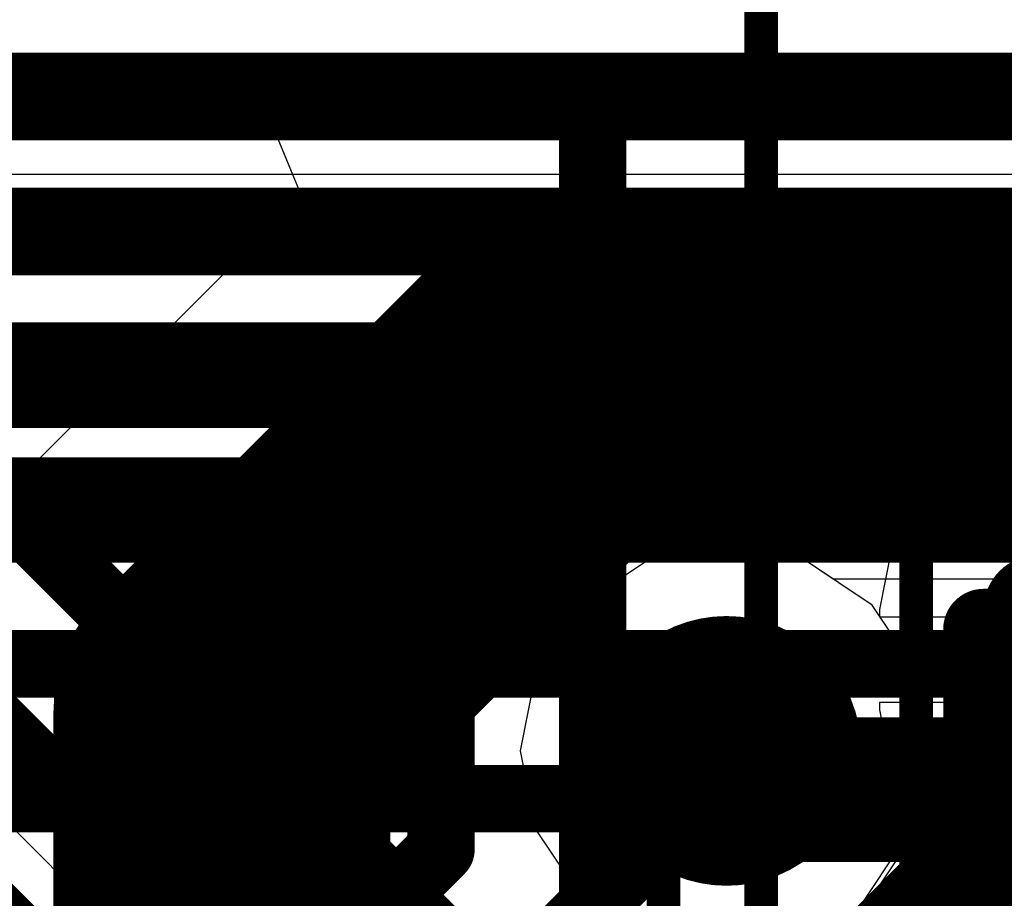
# Model space of a CAD drawing. Header units: millimetres. Extents: x -2 to 68, y -2 to 27.4.
# Tile 375 of 594: x 29.9 to 31.4, y 23.9 to 25.2. Entities that reach past the tile are written whole.
import ezdxf

# ---------------------------------------------------------------- set-up
doc = ezdxf.new("R2010")
doc.units = ezdxf.units.MM
for name, color, linetype in [('BottomLayer', 5, 'Continuous'), ('BottomPaste', 16, 'Continuous'), ('BottomSolder', 6, 'Continuous'), ('DrillGuide', 244, 'Continuous'), ('Mechanical10', 56, 'Continuous'), ('Mechanical13', 56, 'Continuous'), ('Mechanical15', 56, 'Continuous'), ('Mechanical6', 56, 'Continuous'), ('MidLayer1', 16, 'Continuous'), ('MidLayer2', 76, 'Continuous'), ('MidLayer3', 90, 'Continuous'), ('MidLayer4', 156, 'Continuous'), ('MidLayer5', 130, 'Continuous'), ('MidLayer6', 216, 'Continuous'), ('MidLayer7', 6, 'Continuous'), ('MidLayer8', 54, 'Continuous'), ('MultiLayer', 9, 'Continuous'), ('TopLayer', 1, 'Continuous'), ('TopPaste', 8, 'Continuous'), ('TopSolder', 216, 'Continuous'), ('ViaHoleLayer', 16, 'Continuous')]:
    doc.layers.add(name, color=color, linetype=linetype)

# ---------------------------------------------------------------- blocks, each defined once
blk = doc.blocks.new('SDINBDG4_16G_F_________1_B_51')
at = {"layer": 'Mechanical10', "const_width": 0.0999998}
for points in [[(-5.7500012, 6.50000224), (5.749998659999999, 6.50000224)], [(5.749998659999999, -6.4999997), (5.749998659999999, 6.50000224)]]:
    blk.add_lwpolyline(points, dxfattribs=at)
at = {"layer": 'Mechanical10', "const_width": 0.0499999}
blk.add_lwpolyline([(5.72499998, 6.50000224, 1), (5.77499734, 6.50000224, 1)], format="xyb", close=True, dxfattribs=at)
blk.add_lwpolyline([(5.72499998, 6.50000224, 1), (5.77499734, 6.50000224, 1)], format="xyb", close=True, dxfattribs=at)
at = {"layer": 'Mechanical6', "const_width": 0.0499999}
blk.add_lwpolyline([(5.99999816, -6.7499992), (5.99999816, 6.750001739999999)], dxfattribs=at)
blk = doc.blocks.new('RES_0201_276')
at = {"layer": 'Mechanical13', "const_width": 0.11999976}
for points in [[(-0.31999936, -0.16999966), (-0.31999936, 0.16999966)], [(0.31999936, 0.16999966), (-0.31999936, 0.16999966)], [(0.31999936, -0.16999966), (0.31999936, 0.16999966)], [(0.31999936, -0.16999966), (-0.31999936, -0.16999966)]]:
    blk.add_lwpolyline(points, dxfattribs=at)
at = {"layer": 'Mechanical13', "const_width": 0.05999988}
for points in [[(-0.3499993, 0.16999966, 1), (-0.28999942, 0.16999966, 1)], [(-0.3499993, 0.16999966, 1), (-0.28999942, 0.16999966, 1)], [(0.28999942, 0.16999966, 1), (0.3499993, 0.16999966, 1)], [(0.28999942, 0.16999966, 1), (0.3499993, 0.16999966, 1)], [(-0.3499993, -0.16999966, 1), (-0.28999942, -0.16999966, 1)], [(-0.3499993, -0.16999966, 1), (-0.28999942, -0.16999966, 1)], [(0.28999942, -0.16999966, 1), (0.3499993, -0.16999966, 1)], [(0.28999942, -0.16999966, 1), (0.3499993, -0.16999966, 1)]]:
    blk.add_lwpolyline(points, format="xyb", close=True, dxfattribs=at)
at = {"layer": 'Mechanical15', "const_width": 0.0499999}
for points in [[(-0.5299989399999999, -0.26999946), (-0.5299989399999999, 0.26999946)], [(0.5299989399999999, 0.26999946), (-0.5299989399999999, 0.26999946)], [(0.5299989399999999, -0.26999946), (0.5299989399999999, 0.26999946)], [(0, -0.135001), (0, 0.135001)], [(0.135001, 0), (-0.135001, 0)], [(0.5299989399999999, -0.26999946), (-0.5299989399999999, -0.26999946)]]:
    blk.add_lwpolyline(points, dxfattribs=at)
at = {"layer": 'Mechanical15'}
for points, const_width in [([(-0.54249828, 0.26999946, 1), (-0.5174996, 0.26999946, 1)], 0.02499868), ([(-0.54249828, 0.26999946, 1), (-0.5174996, 0.26999946, 1)], 0.02499868), ([(0.5174996, 0.26999946, 1), (0.54249828, 0.26999946, 1)], 0.02499868), ([(0.5174996, 0.26999946, 1), (0.54249828, 0.26999946, 1)], 0.02499868), ([(-0.01249934, 0.135001, 1), (0.01249934, 0.135001, 1)], 0.02499868), ([(0.10130028, 0, 1), (-0.10130028, 0, 1)], 0.0499999), ([(-0.14750034, 0, 1), (-0.12250166, 0, 1)], 0.02499868), ([(-0.11379962, 0, 1), (-0.08880094, 0, 1)], 0.02499868), ([(0.08880094, 0, 1), (0.11379962, 0, 1)], 0.02499868), ([(0.12250166, 0, 1), (0.14750034, 0, 1)], 0.02499868), ([(-0.01249934, -0.135001, 1), (0.01249934, -0.135001, 1)], 0.02499868), ([(-0.54249828, -0.26999946, 1), (-0.5174996, -0.26999946, 1)], 0.02499868), ([(-0.54249828, -0.26999946, 1), (-0.5174996, -0.26999946, 1)], 0.02499868), ([(0.5174996, -0.26999946, 1), (0.54249828, -0.26999946, 1)], 0.02499868), ([(0.5174996, -0.26999946, 1), (0.54249828, -0.26999946, 1)], 0.02499868)]:
    blk.add_lwpolyline(points, format="xyb", close=True, dxfattribs=dict(at, const_width=const_width))
at = {"layer": 'TopLayer', "const_width": 0.08059928}
for points in [[(-0.3896995, 0.08940038, 1), (-0.30910022, 0.08940038, 1)], [(-0.24090122, 0.08940038, 1), (-0.16030194, 0.08940038, 1)], [(0.16030194, 0.08940038, 1), (0.24090122, 0.08940038, 1)], [(0.30910022, 0.08940038, 1), (0.3896995, 0.08940038, 1)], [(-0.3896995, -0.08940038, 1), (-0.30910022, -0.08940038, 1)], [(-0.24090122, -0.08940038, 1), (-0.16030194, -0.08940038, 1)], [(0.16030194, -0.08940038, 1), (0.24090122, -0.08940038, 1)], [(0.30910022, -0.08940038, 1), (0.3896995, -0.08940038, 1)]]:
    blk.add_lwpolyline(points, format="xyb", close=True, dxfattribs=at)
at = {"layer": 'TopLayer'}
for points in [[(-0.20060158, 0.16999966), (-0.34939986, 0.16999966), (-0.20060158, -0.16999966), (-0.34939986, -0.16999966)], [(0.20060158, -0.16999966), (0.34939986, -0.16999966), (0.20060158, 0.16999966), (0.34939986, 0.16999966)], [(-0.1200023, 0.08940038), (-0.4299991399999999, 0.08940038), (-0.1200023, -0.08940038), (-0.4299991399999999, -0.08940038)], [(0.1200023, -0.08940038), (0.4299991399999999, -0.08940038), (0.1200023, 0.08940038), (0.4299991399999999, 0.08940038)]]:
    blk.add_solid(points, dxfattribs=at)
at = {"layer": 'TopPaste', "const_width": 0.08059928}
for points in [[(-0.3896995, 0.08940038, 1), (-0.30910022, 0.08940038, 1)], [(-0.24090122, 0.08940038, 1), (-0.16030194, 0.08940038, 1)], [(0.16030194, 0.08940038, 1), (0.24090122, 0.08940038, 1)], [(0.30910022, 0.08940038, 1), (0.3896995, 0.08940038, 1)], [(-0.3896995, -0.08940038, 1), (-0.30910022, -0.08940038, 1)], [(-0.24090122, -0.08940038, 1), (-0.16030194, -0.08940038, 1)], [(0.16030194, -0.08940038, 1), (0.24090122, -0.08940038, 1)], [(0.30910022, -0.08940038, 1), (0.3896995, -0.08940038, 1)]]:
    blk.add_lwpolyline(points, format="xyb", close=True, dxfattribs=at)
at = {"layer": 'TopPaste'}
for points in [[(-0.20060158, 0.16999966), (-0.34939986, 0.16999966), (-0.20060158, -0.16999966), (-0.34939986, -0.16999966)], [(0.20060158, -0.16999966), (0.34939986, -0.16999966), (0.20060158, 0.16999966), (0.34939986, 0.16999966)], [(-0.1200023, 0.08940038), (-0.4299991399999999, 0.08940038), (-0.1200023, -0.08940038), (-0.4299991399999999, -0.08940038)], [(0.1200023, -0.08940038), (0.4299991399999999, -0.08940038), (0.1200023, 0.08940038), (0.4299991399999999, 0.08940038)]]:
    blk.add_solid(points, dxfattribs=at)
at = {"layer": 'TopSolder', "const_width": 0.08059928}
for points in [[(-0.3896995, 0.08940038, 1), (-0.30910022, 0.08940038, 1)], [(-0.24090122, 0.08940038, 1), (-0.16030194, 0.08940038, 1)], [(0.16030194, 0.08940038, 1), (0.24090122, 0.08940038, 1)], [(0.30910022, 0.08940038, 1), (0.3896995, 0.08940038, 1)], [(-0.3896995, -0.08940038, 1), (-0.30910022, -0.08940038, 1)], [(-0.24090122, -0.08940038, 1), (-0.16030194, -0.08940038, 1)], [(0.16030194, -0.08940038, 1), (0.24090122, -0.08940038, 1)], [(0.30910022, -0.08940038, 1), (0.3896995, -0.08940038, 1)]]:
    blk.add_lwpolyline(points, format="xyb", close=True, dxfattribs=at)
at = {"layer": 'TopSolder'}
for points in [[(-0.20060158, 0.16999966), (-0.34939986, 0.16999966), (-0.20060158, -0.16999966), (-0.34939986, -0.16999966)], [(0.20060158, -0.16999966), (0.34939986, -0.16999966), (0.20060158, 0.16999966), (0.34939986, 0.16999966)], [(-0.1200023, 0.08940038), (-0.4299991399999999, 0.08940038), (-0.1200023, -0.08940038), (-0.4299991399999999, -0.08940038)], [(0.1200023, -0.08940038), (0.4299991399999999, -0.08940038), (0.1200023, 0.08940038), (0.4299991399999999, 0.08940038)]]:
    blk.add_solid(points, dxfattribs=at)
blk = doc.blocks.new('RES_0201_B_277')
at = {"layer": 'BottomLayer', "const_width": 0.08059928}
for points in [[(-0.3896995, 0.08940038, 1), (-0.30910022, 0.08940038, 1)], [(-0.24090122, 0.08940038, 1), (-0.16030194, 0.08940038, 1)], [(0.16030194, 0.08940038, 1), (0.24090122, 0.08940038, 1)], [(0.30910022, 0.08940038, 1), (0.3896995, 0.08940038, 1)], [(-0.3896995, -0.08940038, 1), (-0.30910022, -0.08940038, 1)], [(-0.24090122, -0.08940038, 1), (-0.16030194, -0.08940038, 1)], [(0.16030194, -0.08940038, 1), (0.24090122, -0.08940038, 1)], [(0.30910022, -0.08940038, 1), (0.3896995, -0.08940038, 1)]]:
    blk.add_lwpolyline(points, format="xyb", close=True, dxfattribs=at)
at = {"layer": 'BottomLayer'}
for points in [[(-0.20060158, 0.16999966), (-0.34939986, 0.16999966), (-0.20060158, -0.16999966), (-0.34939986, -0.16999966)], [(0.20060158, -0.16999966), (0.34939986, -0.16999966), (0.20060158, 0.16999966), (0.34939986, 0.16999966)], [(-0.1200023, 0.08940038), (-0.4299991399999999, 0.08940038), (-0.1200023, -0.08940038), (-0.4299991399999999, -0.08940038)], [(0.1200023, -0.08940038), (0.4299991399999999, -0.08940038), (0.1200023, 0.08940038), (0.4299991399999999, 0.08940038)]]:
    blk.add_solid(points, dxfattribs=at)
at = {"layer": 'BottomPaste', "const_width": 0.08059928}
for points in [[(-0.3896995, 0.08940038, 1), (-0.30910022, 0.08940038, 1)], [(-0.24090122, 0.08940038, 1), (-0.16030194, 0.08940038, 1)], [(0.16030194, 0.08940038, 1), (0.24090122, 0.08940038, 1)], [(0.30910022, 0.08940038, 1), (0.3896995, 0.08940038, 1)], [(-0.3896995, -0.08940038, 1), (-0.30910022, -0.08940038, 1)], [(-0.24090122, -0.08940038, 1), (-0.16030194, -0.08940038, 1)], [(0.16030194, -0.08940038, 1), (0.24090122, -0.08940038, 1)], [(0.30910022, -0.08940038, 1), (0.3896995, -0.08940038, 1)]]:
    blk.add_lwpolyline(points, format="xyb", close=True, dxfattribs=at)
at = {"layer": 'BottomPaste'}
for points in [[(-0.20060158, 0.16999966), (-0.34939986, 0.16999966), (-0.20060158, -0.16999966), (-0.34939986, -0.16999966)], [(0.20060158, -0.16999966), (0.34939986, -0.16999966), (0.20060158, 0.16999966), (0.34939986, 0.16999966)], [(-0.1200023, 0.08940038), (-0.4299991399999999, 0.08940038), (-0.1200023, -0.08940038), (-0.4299991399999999, -0.08940038)], [(0.1200023, -0.08940038), (0.4299991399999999, -0.08940038), (0.1200023, 0.08940038), (0.4299991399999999, 0.08940038)]]:
    blk.add_solid(points, dxfattribs=at)
at = {"layer": 'BottomSolder', "const_width": 0.08059928}
for points in [[(-0.3896995, 0.08940038, 1), (-0.30910022, 0.08940038, 1)], [(-0.24090122, 0.08940038, 1), (-0.16030194, 0.08940038, 1)], [(0.16030194, 0.08940038, 1), (0.24090122, 0.08940038, 1)], [(0.30910022, 0.08940038, 1), (0.3896995, 0.08940038, 1)], [(-0.3896995, -0.08940038, 1), (-0.30910022, -0.08940038, 1)], [(-0.24090122, -0.08940038, 1), (-0.16030194, -0.08940038, 1)], [(0.16030194, -0.08940038, 1), (0.24090122, -0.08940038, 1)], [(0.30910022, -0.08940038, 1), (0.3896995, -0.08940038, 1)]]:
    blk.add_lwpolyline(points, format="xyb", close=True, dxfattribs=at)
at = {"layer": 'BottomSolder'}
for points in [[(-0.20060158, 0.16999966), (-0.34939986, 0.16999966), (-0.20060158, -0.16999966), (-0.34939986, -0.16999966)], [(0.20060158, -0.16999966), (0.34939986, -0.16999966), (0.20060158, 0.16999966), (0.34939986, 0.16999966)], [(-0.1200023, 0.08940038), (-0.4299991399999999, 0.08940038), (-0.1200023, -0.08940038), (-0.4299991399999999, -0.08940038)], [(0.1200023, -0.08940038), (0.4299991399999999, -0.08940038), (0.1200023, 0.08940038), (0.4299991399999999, 0.08940038)]]:
    blk.add_solid(points, dxfattribs=at)
at = {"layer": 'Mechanical10', "const_width": 0.11999976}
for points in [[(-0.31999936, -0.16999966), (-0.31999936, 0.16999966)], [(0.31999936, 0.16999966), (-0.31999936, 0.16999966)], [(0.31999936, -0.16999966), (0.31999936, 0.16999966)], [(0.31999936, -0.16999966), (-0.31999936, -0.16999966)]]:
    blk.add_lwpolyline(points, dxfattribs=at)
at = {"layer": 'Mechanical10', "const_width": 0.05999988}
for points in [[(-0.3499993, 0.16999966, 1), (-0.28999942, 0.16999966, 1)], [(-0.3499993, 0.16999966, 1), (-0.28999942, 0.16999966, 1)], [(0.28999942, 0.16999966, 1), (0.3499993, 0.16999966, 1)], [(0.28999942, 0.16999966, 1), (0.3499993, 0.16999966, 1)], [(-0.3499993, -0.16999966, 1), (-0.28999942, -0.16999966, 1)], [(-0.3499993, -0.16999966, 1), (-0.28999942, -0.16999966, 1)], [(0.28999942, -0.16999966, 1), (0.3499993, -0.16999966, 1)], [(0.28999942, -0.16999966, 1), (0.3499993, -0.16999966, 1)]]:
    blk.add_lwpolyline(points, format="xyb", close=True, dxfattribs=at)
at = {"layer": 'Mechanical6', "const_width": 0.0499999}
for points in [[(-0.5299989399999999, -0.26999946), (-0.5299989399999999, 0.26999946)], [(0.5299989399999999, 0.26999946), (-0.5299989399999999, 0.26999946)], [(0.5299989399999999, -0.26999946), (0.5299989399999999, 0.26999946)], [(0, -0.135001), (0, 0.135001)], [(0.135001, 0), (-0.135001, 0)], [(0.5299989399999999, -0.26999946), (-0.5299989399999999, -0.26999946)]]:
    blk.add_lwpolyline(points, dxfattribs=at)
at = {"layer": 'Mechanical6'}
for points, const_width in [([(-0.54249828, 0.26999946, 1), (-0.5174996, 0.26999946, 1)], 0.02499868), ([(-0.54249828, 0.26999946, 1), (-0.5174996, 0.26999946, 1)], 0.02499868), ([(0.5174996, 0.26999946, 1), (0.54249828, 0.26999946, 1)], 0.02499868), ([(0.5174996, 0.26999946, 1), (0.54249828, 0.26999946, 1)], 0.02499868), ([(-0.01249934, 0.135001, 1), (0.01249934, 0.135001, 1)], 0.02499868), ([(0.10130028, 0, 1), (-0.10130028, 0, 1)], 0.0499999), ([(-0.14750034, 0, 1), (-0.12250166, 0, 1)], 0.02499868), ([(-0.11379962, 0, 1), (-0.08880094, 0, 1)], 0.02499868), ([(0.08880094, 0, 1), (0.11379962, 0, 1)], 0.02499868), ([(0.12250166, 0, 1), (0.14750034, 0, 1)], 0.02499868), ([(-0.01249934, -0.135001, 1), (0.01249934, -0.135001, 1)], 0.02499868), ([(-0.54249828, -0.26999946, 1), (-0.5174996, -0.26999946, 1)], 0.02499868), ([(-0.54249828, -0.26999946, 1), (-0.5174996, -0.26999946, 1)], 0.02499868), ([(0.5174996, -0.26999946, 1), (0.54249828, -0.26999946, 1)], 0.02499868), ([(0.5174996, -0.26999946, 1), (0.54249828, -0.26999946, 1)], 0.02499868)]:
    blk.add_lwpolyline(points, format="xyb", close=True, dxfattribs=dict(at, const_width=const_width))

msp = doc.modelspace()

# ---------------------------------------------------------------- linework, layer by layer
at = {"layer": 'BottomLayer'}
for p, q in [((13.02918146, 25.09412304), (42.52458856, 25.09412304)), ((31.41059504, 24.58951394), (31.32062062, 24.5716171)), ((31.32062062, 24.5716171), (31.24434188, 24.52064946)), ((31.24434188, 24.52064946), (31.19337424, 24.44437072)), ((31.19337424, 24.44437072), (31.1754774, 24.3543963)), ((31.1754774, 24.3543963), (31.1754774, 24.34349716)), ((31.1754774, 24.34349716), (31.43649542, 24.34349716)), ((31.49999542, 24.21649716), (31.1754774, 24.21649716)), ((31.1754774, 24.21649716), (31.1754774, 24.20559802)), ((31.1754774, 24.20559802), (31.19337424, 24.11562614)), ((31.19337424, 24.11562614), (31.2082942, 24.00669316)), ((31.2082942, 24.00669316), (31.14627756, 23.91387902))]:
    msp.add_line(p, q, dxfattribs=at)
at = {"layer": 'BottomLayer', "const_width": 0.1499997}
msp.add_lwpolyline([(31.42499684, 24.75821566, 1), (31.574994, 24.75821566, 1)], format="xyb", close=True, dxfattribs=at)
at = {"layer": 'DrillGuide', "const_width": 0.0999998}
msp.add_lwpolyline([(30.89853866, 24.14460754, 1), (30.99853846, 24.14460754, 1)], format="xyb", close=True, dxfattribs=at)
at = {"layer": 'MidLayer1'}
for p, q in [((3.54882958, 25.09412304), (33.22434808, 25.09412304)), ((30.94853856, 24.4504845), (30.8314852, 24.42720032)), ((31.06559192, 24.42720032), (30.94853856, 24.4504845)), ((30.8314852, 24.42720032), (30.73224994, 24.36089616)), ((31.16482718, 24.36089616), (31.06559192, 24.42720032)), ((30.73224994, 24.36089616), (30.66594578, 24.2616609)), ((31.23113134, 24.2616609), (31.16482718, 24.36089616)), ((30.66594578, 24.2616609), (30.6426616, 24.14460754)), ((31.25441552, 24.14460754), (31.23113134, 24.2616609)), ((30.6426616, 24.14460754), (30.66594578, 24.02755418)), ((31.23113134, 24.02755418), (31.25441552, 24.14460754)), ((30.66594578, 24.02755418), (30.73224994, 23.92831892)), ((31.16482718, 23.92831892), (31.23113134, 24.02755418)), ((30.73224994, 23.92831892), (30.8314852, 23.86201476)), ((31.06559192, 23.86201476), (31.16482718, 23.92831892))]:
    msp.add_line(p, q, dxfattribs=at)
at = {"layer": 'MidLayer1', "const_width": 0.1999996}
msp.add_lwpolyline([(30.84853876, 24.14460754, 1), (31.04853836, 24.14460754, 1)], format="xyb", close=True, dxfattribs=at)
at = {"layer": 'MidLayer2', "const_width": 0.0999998}
for points in [[(29.28953502, 25.09999806), (30.78953202, 23.60000106)], [(29.14852691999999, 24.89999846), (30.59999976, 23.44852562)], [(29.06568481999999, 24.69999886), (30.40000016, 23.36568352)]]:
    msp.add_lwpolyline(points, dxfattribs=at)
at = {"layer": 'MidLayer2', "const_width": 0.1999996}
msp.add_lwpolyline([(30.84853876, 24.14460754, 1), (31.04853836, 24.14460754, 1)], format="xyb", close=True, dxfattribs=at)
at = {"layer": 'MidLayer3'}
for p, q in [((3.54882958, 25.09412304), (33.22434808, 25.09412304)), ((30.94853856, 24.4504845), (30.8314852, 24.42720032)), ((31.06559192, 24.42720032), (30.94853856, 24.4504845)), ((30.8314852, 24.42720032), (30.73224994, 24.36089616)), ((31.10704472, 24.39950416), (31.06559192, 24.42720032)), ((31.43927672, 24.39950416), (31.10704472, 24.39950416)), ((30.73224994, 24.36089616), (30.66594578, 24.2616609)), ((30.66594578, 24.2616609), (30.6426616, 24.14460754)), ((30.72871934, 23.19126172), (29.70106582, 24.21891524)), ((30.6426616, 24.14460754), (30.66594578, 24.02755418)), ((30.66594578, 24.02755418), (30.73224994, 23.92831892)), ((30.73224994, 23.92831892), (30.8314852, 23.86201476))]:
    msp.add_line(p, q, dxfattribs=at)
for points, const_width in [([(30.84853876, 24.14460754, 1), (31.04853836, 24.14460754, 1)], 0.1999996), ([(30.92353988, 24.14460754, 1), (30.97353724, 24.14460754, 1)], 0.0499999)]:
    msp.add_lwpolyline(points, format="xyb", close=True, dxfattribs=dict(at, const_width=const_width))
at = {"layer": 'MidLayer3', "const_width": 0.0999998}
msp.add_lwpolyline([(30.94853856, 24.14460754), (31.5448569, 24.14460754)], dxfattribs=at)
at = {"layer": 'MidLayer4'}
for p, q in [((3.54882958, 25.09412304), (33.22434808, 25.09412304)), ((30.94853856, 24.4504845), (30.8314852, 24.42720032)), ((31.06559192, 24.42720032), (30.94853856, 24.4504845)), ((30.8314852, 24.42720032), (30.73224994, 24.36089616)), ((31.16482718, 24.36089616), (31.06559192, 24.42720032)), ((30.73224994, 24.36089616), (30.66594578, 24.2616609)), ((31.23113134, 24.2616609), (31.16482718, 24.36089616)), ((30.66594578, 24.2616609), (30.6426616, 24.14460754)), ((31.25441552, 24.14460754), (31.23113134, 24.2616609)), ((30.6426616, 24.14460754), (30.66594578, 24.02755418)), ((31.23113134, 24.02755418), (31.25441552, 24.14460754)), ((30.66594578, 24.02755418), (30.73224994, 23.92831892)), ((31.16482718, 23.92831892), (31.23113134, 24.02755418)), ((31.4024518, 23.9574959), (31.31975702, 23.90224074)), ((30.73224994, 23.92831892), (30.8314852, 23.86201476)), ((31.06559192, 23.86201476), (31.16482718, 23.92831892))]:
    msp.add_line(p, q, dxfattribs=at)
for points, const_width in [([(31.42499684, 24.75821566, 1), (31.574994, 24.75821566, 1)], 0.1499997), ([(30.84853876, 24.14460754, 1), (31.04853836, 24.14460754, 1)], 0.1999996)]:
    msp.add_lwpolyline(points, format="xyb", close=True, dxfattribs=dict(at, const_width=const_width))
at = {"layer": 'MidLayer5', "const_width": 0.0999998}
for points in [[(6.921464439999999, 25.13000054), (37.27798996, 25.13000054)], [(7.421465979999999, 24.93000094), (32.62024972, 24.93000094)], [(7.921467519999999, 24.73000134), (32.53740762, 24.73000134)], [(8.42146652, 24.53000174), (32.3700013, 24.53000174)]]:
    msp.add_lwpolyline(points, dxfattribs=at)
at = {"layer": 'MidLayer5', "const_width": 0.1999996}
msp.add_lwpolyline([(30.84853876, 24.14460754, 1), (31.04853836, 24.14460754, 1)], format="xyb", close=True, dxfattribs=at)
at = {"layer": 'MidLayer6'}
for p, q in [((3.54882958, 25.09412304), (33.22434808, 25.09412304)), ((30.8736365, 24.81957444), (30.77609034, 24.80017138)), ((32.6368791, 24.81957444), (30.8736365, 24.81957444)), ((30.77609034, 24.80017138), (30.6933981, 24.74491622)), ((30.6933981, 24.74491622), (30.34476786, 24.39628598)), ((30.34476786, 24.39628598), (30.2895127, 24.31359374)), ((30.2895127, 24.31359374), (30.27010964, 24.21604758)), ((30.27010964, 24.21604758), (30.27010964, 24.1036094)), ((30.27010964, 24.1036094), (30.11317574, 23.9466755)), ((30.11317574, 23.9466755), (30.05792057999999, 23.86398326))]:
    msp.add_line(p, q, dxfattribs=at)
at = {"layer": 'MidLayer6', "const_width": 0.0999998}
for points in [[(30.52500626, 24.21604758), (30.8736365, 24.56467782)], [(30.8736365, 24.56467782), (32.6368791, 24.56467782)], [(31.2992135, 24.00031268), (31.66357904, 24.36467822)], [(30.52500626, 23.99802922), (30.52500626, 24.21604758)], [(30.94853856, 24.11341126), (30.94853856, 24.14460754)], [(30.49341374, 23.65828644), (30.94853856, 24.11341126)], [(30.29341414, 23.7664371), (30.52500626, 23.99802922)], [(31.0935116, 23.79460824), (31.2992135, 24.00031014)], [(31.2992135, 24.00031014), (31.2992135, 24.00031268)]]:
    msp.add_lwpolyline(points, dxfattribs=at)
at = {"layer": 'MidLayer6'}
for points, const_width in [([(30.84863782, 24.56467782, 1), (30.89863518, 24.56467782, 1)], 0.0499999), ([(30.84863782, 24.56467782, 1), (30.89863518, 24.56467782, 1)], 0.0499999), ([(30.84853876, 24.14460754, 1), (31.04853836, 24.14460754, 1)], 0.1999996), ([(30.50000758, 24.21604758, 1), (30.55000494, 24.21604758, 1)], 0.0499999), ([(30.50000758, 24.21604758, 1), (30.55000494, 24.21604758, 1)], 0.0499999), ([(30.92353988, 24.14460754, 1), (30.97353724, 24.14460754, 1)], 0.0499999), ([(30.92353988, 24.11341126, 1), (30.97353724, 24.11341126, 1)], 0.0499999), ([(30.92353988, 24.11341126, 1), (30.97353724, 24.11341126, 1)], 0.0499999), ([(30.50000758, 23.99802922, 1), (30.55000494, 23.99802922, 1)], 0.0499999), ([(30.50000758, 23.99802922, 1), (30.55000494, 23.99802922, 1)], 0.0499999), ([(31.27421482, 24.00031268, 1), (31.32421218, 24.00031268, 1)], 0.0499999), ([(31.27421482, 24.00031268, 1), (31.32421218, 24.00031268, 1)], 0.0499999), ([(31.27421482, 24.00031014, 1), (31.32421218, 24.00031014, 1)], 0.0499999), ([(31.27421482, 24.00031014, 1), (31.32421218, 24.00031014, 1)], 0.0499999)]:
    msp.add_lwpolyline(points, format="xyb", close=True, dxfattribs=dict(at, const_width=const_width))
at = {"layer": 'MidLayer7'}
for p, q in [((7.250000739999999, 25.0000008), (33.06768341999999, 25.0000008)), ((30.94853856, 24.4504845), (30.8314852, 24.42720032)), ((31.06559192, 24.42720032), (30.94853856, 24.4504845)), ((30.8314852, 24.42720032), (30.73224994, 24.36089616)), ((31.16482718, 24.36089616), (31.06559192, 24.42720032)), ((30.73224994, 24.36089616), (30.66594578, 24.2616609)), ((31.23113134, 24.2616609), (31.16482718, 24.36089616)), ((30.66594578, 24.2616609), (30.6426616, 24.14460754)), ((31.25441552, 24.14460754), (31.23113134, 24.2616609)), ((30.6426616, 24.14460754), (30.66594578, 24.02755418)), ((31.23113134, 24.02755418), (31.25441552, 24.14460754)), ((30.66594578, 24.02755418), (30.73224994, 23.92831892)), ((31.16482718, 23.92831892), (31.23113134, 24.02755418)), ((30.73224994, 23.92831892), (30.8314852, 23.86201476)), ((31.06559192, 23.86201476), (31.16482718, 23.92831892))]:
    msp.add_line(p, q, dxfattribs=at)
at = {"layer": 'MidLayer7', "const_width": 0.1999996}
msp.add_lwpolyline([(30.84853876, 24.14460754, 1), (31.04853836, 24.14460754, 1)], format="xyb", close=True, dxfattribs=at)
at = {"layer": 'MidLayer8'}
for p, q in [((3.54882958, 25.09412304), (30.26565448, 25.09412304)), ((30.26565448, 25.09412304), (30.31826042, 24.96712304)), ((30.31826042, 24.96712304), (29.8755689, 24.52443152))]:
    msp.add_line(p, q, dxfattribs=at)
at = {"layer": 'MidLayer8', "const_width": 0.499999}
for points in [[(30.20000056, 24.19999986), (30.69460714, 24.69460644)], [(30.69460714, 24.69460644), (32.03566872, 24.69460644)], [(30.20000056, 22.89999992), (30.20000056, 24.19999986)]]:
    msp.add_lwpolyline(points, dxfattribs=at)
at = {"layer": 'MidLayer8'}
for points, const_width in [([(30.56960866, 24.69460644, 1), (30.81960562, 24.69460644, 1)], 0.2499995), ([(30.56960866, 24.69460644, 1), (30.81960562, 24.69460644, 1)], 0.2499995), ([(30.07500208, 24.19999986, 1), (30.32499903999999, 24.19999986, 1)], 0.2499995), ([(30.07500208, 24.19999986, 1), (30.32499903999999, 24.19999986, 1)], 0.2499995), ([(30.84853876, 24.14460754, 1), (31.04853836, 24.14460754, 1)], 0.1999996)]:
    msp.add_lwpolyline(points, format="xyb", close=True, dxfattribs=dict(at, const_width=const_width))
at = {"layer": 'MultiLayer'}
for points, const_width in [([(31.42499684, 24.75821566, 1), (31.574994, 24.75821566, 1)], 0.1499997), ([(30.84853876, 24.14460754, 1), (31.04853836, 24.14460754, 1)], 0.1999996)]:
    msp.add_lwpolyline(points, format="xyb", close=True, dxfattribs=dict(at, const_width=const_width))
at = {"layer": 'TopLayer', "const_width": 0.0999998}
for points in [[(27.24535826, 25.1000006), (44.7999993, 25.1000006)], [(27.32820036, 24.900001), (37.0154962, 24.900001)], [(27.38470266, 24.6736616), (36.9589939, 24.6736616)], [(27.46754476, 24.473662), (32.1999991, 24.473662)], [(27.55038686, 24.2736624), (31.39896438, 24.2736624)], [(31.39896438, 24.2736624), (31.64499386, 24.02763292)], [(27.63322896, 24.0736628), (31.29124806, 24.0736628)], [(31.29124806, 24.0736628), (31.44499426, 23.9199166)]]:
    msp.add_lwpolyline(points, dxfattribs=at)
at = {"layer": 'TopLayer', "const_width": 0.0499999}
for points in [[(31.3739657, 24.2736624, 1), (31.42396306, 24.2736624, 1)], [(31.3739657, 24.2736624, 1), (31.42396306, 24.2736624, 1)], [(31.26624938, 24.0736628, 1), (31.31624674, 24.0736628, 1)], [(31.26624938, 24.0736628, 1), (31.31624674, 24.0736628, 1)]]:
    msp.add_lwpolyline(points, format="xyb", close=True, dxfattribs=at)
at = {"layer": 'ViaHoleLayer', "const_width": 0.0999998}
msp.add_lwpolyline([(30.89853866, 24.14460754, 1), (30.99853846, 24.14460754, 1)], format="xyb", close=True, dxfattribs=at)

# ---------------------------------------------------------------- block references
msp.add_blockref('SDINBDG4_16G_F_________1_B_51', (25.0000008, 18.6000009))
at = {"rotation": 270}
for name, p in [('RES_0201_B_277', (31.49999542, 24.00499644)), ('RES_0201_276', (31.1249949, 23.4749975))]:
    msp.add_blockref(name, p, dxfattribs=at)

doc.saveas('drawing.dxf')
